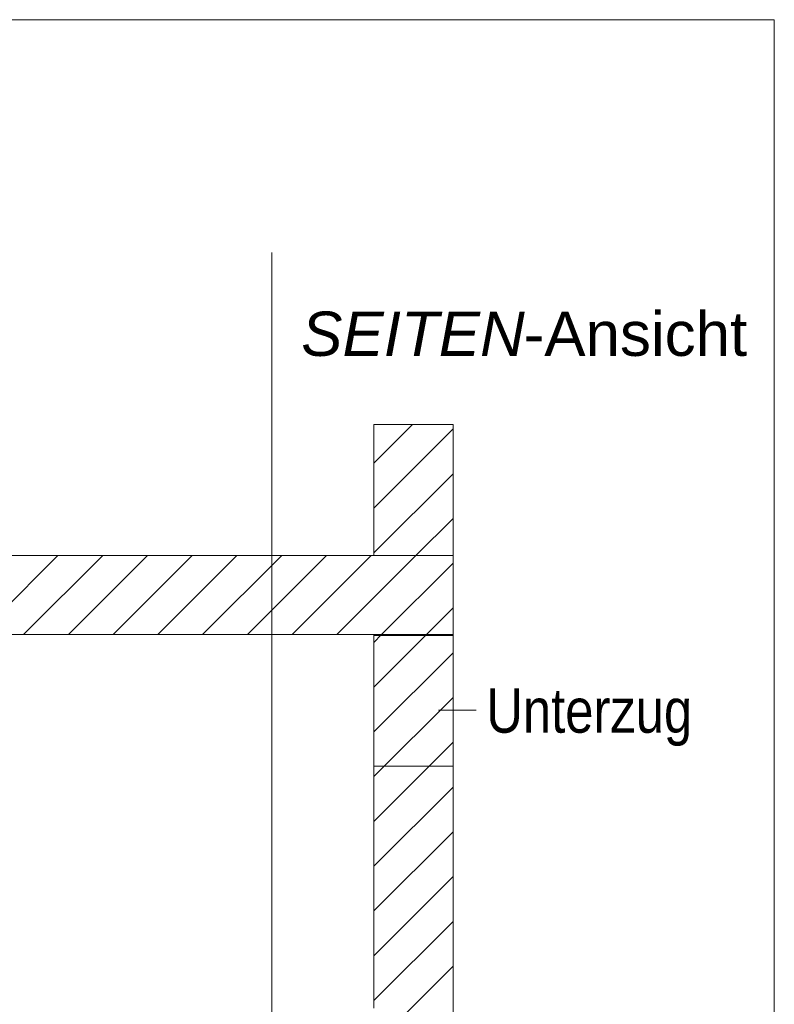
# Model space of a CAD drawing. Extents: x -620 to 300, y 62 to 1162.
# Tile 269 of 307: x 232 to 256, y 893 to 924. Entities that reach past the tile are written whole.
import ezdxf
from ezdxf.lldxf.tags import DXFTag

# ---------------------------------------------------------------- set-up
doc = ezdxf.new("R2010")
doc.units = 0
doc.layers.get('0').update_dxf_attribs({"lineweight": 13})
doc.layers.add('E_Detail_Beschriftung', color=7, linetype='Continuous', lineweight=13, true_color=0x009900)
doc.layers.add('E_Detail_Wandschraffur', color=7, linetype='Continuous', lineweight=5, true_color=0xc0c0c0)
doc.layers.add('E_Detail_Linie_Text_Bem', color=7, linetype='Continuous', lineweight=13)
doc.styles.get("Standard").update_dxf_attribs({"font": 'ARIALN.TTF'})
tags = doc.linetypes.add('fein_strichliert', pattern=[4, 1, -2, 1]).pattern_tags.tags
tags[8:9] = [DXFTag(74, 4), DXFTag(75, 0), DXFTag(340, '0'), DXFTag(46, 0.0), DXFTag(50, 0.0), DXFTag(44, 0.0), DXFTag(45, 0.0)]
tags[6:7] = [DXFTag(74, 4), DXFTag(75, 0), DXFTag(340, '0'), DXFTag(46, 0.0), DXFTag(50, 0.0), DXFTag(44, 0.0), DXFTag(45, 0.0)]
tags[4:5] = [DXFTag(74, 4), DXFTag(75, 0), DXFTag(340, '0'), DXFTag(46, 0.0), DXFTag(50, 0.0), DXFTag(44, 0.0), DXFTag(45, 0.0)]
tags = doc.linetypes.add('fein_strichliert-A06G955H8I', pattern=[4, 1, -2, 1]).pattern_tags.tags
tags[8:9] = [DXFTag(74, 4), DXFTag(75, 0), DXFTag(340, '0'), DXFTag(46, 0.0), DXFTag(50, 0.0), DXFTag(44, 0.0), DXFTag(45, 0.0)]
tags[6:7] = [DXFTag(74, 4), DXFTag(75, 0), DXFTag(340, '0'), DXFTag(46, 0.0), DXFTag(50, 0.0), DXFTag(44, 0.0), DXFTag(45, 0.0)]
tags[4:5] = [DXFTag(74, 4), DXFTag(75, 0), DXFTag(340, '0'), DXFTag(46, 0.0), DXFTag(50, 0.0), DXFTag(44, 0.0), DXFTag(45, 0.0)]

# ---------------------------------------------------------------- blocks, each defined once
blk = doc.blocks.new('Referenz-A06G955I8I')
at = {"layer": 'E_Detail_Linie_Text_Bem', "linetype": 'fein_strichliert-A06G955H8I', "ltscale": 0.65}
for p, q in [((255.654, 923.689), (192.885, 923.689)), ((255.654, 862.372), (255.654, 923.689)), ((239.773, 863.453), (239.773, 916.332))]:
    blk.add_line(p, q, dxfattribs=at)
at = {"layer": 'E_Detail_Linie_Text_Bem', "linetype": 'Continuous', "ltscale": 0.13}
for p, q in [((243.001, 910.896), (245.501, 910.896)), ((243.001, 906.761), (243.001, 910.896)), ((245.501, 910.896), (245.501, 906.761)), ((245.501, 906.761), (194.174, 906.761)), ((245.501, 906.761), (243.001, 906.761)), ((245.501, 904.261), (245.501, 906.761)), ((194.174, 904.261), (243.001, 904.261)), ((204.566, 904.261), (245.501, 904.261)), ((243.001, 904.261), (245.501, 904.261)), ((243.001, 892.461), (243.001, 904.261)), ((243.001, 904.261), (245.501, 904.261)), ((245.501, 904.261), (245.501, 864.261)), ((243.001, 904.239), (245.501, 904.239)), ((243.001, 900.105), (243.001, 904.239)), ((245.501, 904.239), (245.501, 900.105)), ((245.501, 900.105), (243.001, 900.105))]:
    blk.add_line(p, q, dxfattribs=at)
at = {"layer": 'E_Detail_Linie_Text_Bem', "color": 0, "linetype": 'Continuous', "ltscale": 0.13}
blk.add_line((246.237, 901.873), (245.046, 901.873), dxfattribs=at)
at = {"layer": 'E_Detail_Wandschraffur', "linetype": 'fein_strichliert', "ltscale": 0.13}
for p, q in [((243.001, 909.674), (244.223, 910.896)), ((243.001, 906.845), (245.501, 909.345)), ((231.932, 904.261), (234.432, 906.761)), ((234.76, 904.261), (237.26, 906.761)), ((237.588, 904.261), (240.088, 906.761)), ((240.417, 904.261), (242.917, 906.761)), ((243.245, 904.261), (245.501, 906.517)), ((243.001, 904.017), (243.245, 904.261)), ((243.001, 901.189), (245.501, 903.689)), ((243.001, 898.36), (245.501, 900.86)), ((243.001, 895.532), (245.501, 898.032)), ((243.001, 892.703), (245.501, 895.203))]:
    blk.add_line(p, q, dxfattribs=at)
at = {"layer": 'E_Detail_Wandschraffur', "linetype": 'ByBlock', "ltscale": 0.13}
for p, q in [((243.001, 908.26), (245.501, 910.76)), ((244.331, 906.761), (245.501, 907.931)), ((230.517, 904.261), (233.017, 906.761)), ((233.346, 904.261), (235.846, 906.761)), ((236.174, 904.261), (238.674, 906.761)), ((239.003, 904.261), (241.503, 906.761)), ((241.831, 904.261), (244.331, 906.761)), ((244.704, 904.306), (245.501, 905.103)), ((244.704, 904.306), (245.501, 905.103)), ((243.001, 902.603), (244.66, 904.261)), ((244.66, 904.261), (244.704, 904.306)), ((243.001, 899.774), (245.501, 902.274)), ((243.001, 896.946), (245.501, 899.446)), ((243.001, 894.118), (245.501, 896.618)), ((243.001, 891.289), (245.501, 893.789))]:
    blk.add_line(p, q, dxfattribs=at)
at = {"layer": 'E_Detail_Beschriftung', "linetype": 'Continuous', "lineweight": -2, "ltscale": 0.25, "char_height": 1.4, "attachment_point": 1}
for s, insert in [('{\\fArial;-Ansicht}', (247.734, 914.467)), ('{\\fArial|b0|i1;SEITEN}', (240.704, 914.467))]:
    blk.add_mtext(s, dxfattribs=dict(at, insert=insert))
at = {"layer": 'E_Detail_Beschriftung', "linetype": 'Continuous', "ltscale": 0.13, "insert": (246.552, 902.562), "char_height": 1.4, "attachment_point": 1}
blk.add_mtext('{\\fArial Narrow;Unterzug}', dxfattribs=at)

msp = doc.modelspace()

# ---------------------------------------------------------------- block references
at = {"color": 8, "lineweight": 25, "ltscale": 0.25, "true_color": 0x808080}
msp.add_blockref('Referenz-A06G955I8I', (0, 0), dxfattribs=at)

doc.saveas('drawing.dxf')
